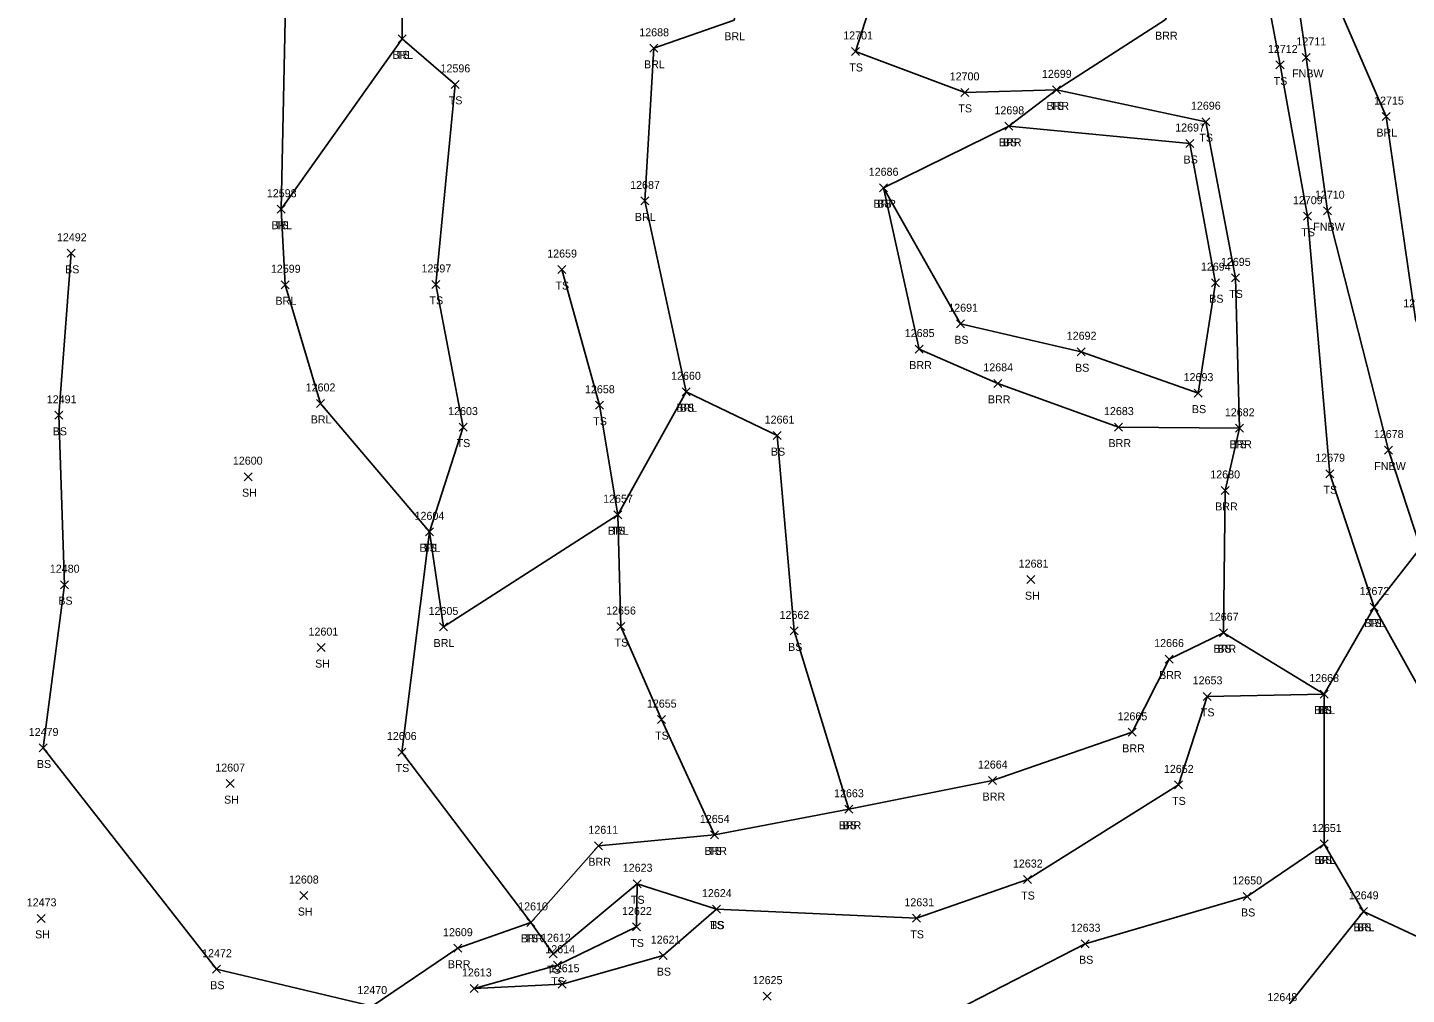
# Model space of a CAD drawing. Extents: x 1482574 to 1485769, y 580696 to 595649.
# Drawn here: x 1482958.9 to 1483303.5, y 583856.2 to 584097.9 of the extents above; entities that cross this region are included whole.
import ezdxf

# ---------------------------------------------------------------- set-up
doc = ezdxf.new("R2010")
doc.units = 0
for name, color, linetype in [('L_A', 7, 'Continuous'), ('L_I', 7, 'Continuous'), ('L_TIC', 7, 'Continuous'), ('LABL', 7, 'Continuous'), ('LELB', 7, 'Continuous'), ('LFNC', 7, 'Continuous')]:
    doc.layers.add(name, color=color, linetype=linetype)

msp = doc.modelspace()

# ---------------------------------------------------------------- linework, layer by layer
at = {"layer": 'L_TIC'}
for points in [[(1483051.5, 584094.05), (1483053.5, 584096.05)], [(1483053.5, 584094.05), (1483051.5, 584096.05)], [(1483051.5, 584094.05), (1483053.5, 584096.05)], [(1483053.5, 584094.05), (1483051.5, 584096.05)], [(1483114.38, 584091.69), (1483116.38, 584093.69)], [(1483116.38, 584091.69), (1483114.38, 584093.69)], [(1483164.82, 584090.91), (1483166.82, 584092.91)], [(1483166.82, 584090.91), (1483164.82, 584092.91)], [(1483277.43, 584089.4), (1483279.43, 584091.4)], [(1483279.43, 584089.4), (1483277.43, 584091.4)], [(1483270.88, 584087.53), (1483272.88, 584089.53)], [(1483272.88, 584087.53), (1483270.88, 584089.53)], [(1483064.72, 584082.68), (1483066.72, 584084.68)], [(1483066.72, 584082.68), (1483064.72, 584084.68)], [(1483192.09, 584080.68), (1483194.09, 584082.68)], [(1483194.09, 584080.68), (1483192.09, 584082.68)], [(1483215.03, 584081.31), (1483217.03, 584083.31)], [(1483217.03, 584081.31), (1483215.03, 584083.31)], [(1483215.03, 584081.31), (1483217.03, 584083.31)], [(1483217.03, 584081.31), (1483215.03, 584083.31)], [(1483203.15, 584072.2), (1483205.15, 584074.2)], [(1483205.15, 584072.2), (1483203.15, 584074.2)], [(1483203.15, 584072.2), (1483205.15, 584074.2)], [(1483205.15, 584072.2), (1483203.15, 584074.2)], [(1483252.31, 584073.35), (1483254.31, 584075.35)], [(1483254.31, 584073.35), (1483252.31, 584075.35)], [(1483297.43, 584074.62), (1483299.43, 584076.62)], [(1483299.43, 584074.62), (1483297.43, 584076.62)], [(1483248.33, 584067.9), (1483250.33, 584069.9)], [(1483250.33, 584067.9), (1483248.33, 584069.9)], [(1483171.79, 584056.84), (1483173.79, 584058.84)], [(1483173.79, 584056.84), (1483171.79, 584058.84)], [(1483171.79, 584056.84), (1483173.79, 584058.84)], [(1483173.79, 584056.84), (1483171.79, 584058.84)], [(1483021.26, 584051.48), (1483023.26, 584053.48)], [(1483023.26, 584051.48), (1483021.26, 584053.48)], [(1483021.26, 584051.48), (1483023.26, 584053.48)], [(1483023.26, 584051.48), (1483021.26, 584053.48)], [(1483112.11, 584053.55), (1483114.11, 584055.55)], [(1483114.11, 584053.55), (1483112.11, 584055.55)], [(1483282.71, 584051.11), (1483284.71, 584053.11)], [(1483284.71, 584051.11), (1483282.71, 584053.11)], [(1483277.78, 584049.73), (1483279.78, 584051.73)], [(1483279.78, 584049.73), (1483277.78, 584051.73)], [(1482968.8, 584040.46), (1482970.8, 584042.46)], [(1482970.8, 584040.46), (1482968.8, 584042.46)], [(1483091.39, 584036.4), (1483093.39, 584038.4)], [(1483093.39, 584036.4), (1483091.39, 584038.4)], [(1483259.75, 584034.33), (1483261.75, 584036.33)], [(1483261.75, 584034.33), (1483259.75, 584036.33)], [(1483022.28, 584032.6), (1483024.28, 584034.6)], [(1483024.28, 584032.6), (1483022.28, 584034.6)], [(1483059.92, 584032.68), (1483061.92, 584034.68)], [(1483061.92, 584032.68), (1483059.92, 584034.68)], [(1483254.75, 584033.12), (1483256.75, 584035.12)], [(1483256.75, 584033.12), (1483254.75, 584035.12)], [(1483191.04, 584022.86), (1483193.04, 584024.86)], [(1483193.04, 584022.86), (1483191.04, 584024.86)], [(1483180.74, 584016.53), (1483182.74, 584018.53)], [(1483182.74, 584016.53), (1483180.74, 584018.53)], [(1483221.22, 584015.86), (1483223.22, 584017.86)], [(1483223.22, 584015.86), (1483221.22, 584017.86)], [(1483200.38, 584007.96), (1483202.38, 584009.96)], [(1483202.38, 584007.96), (1483200.38, 584009.96)], [(1483031.09, 584002.94), (1483033.09, 584004.94)], [(1483033.09, 584002.94), (1483031.09, 584004.94)], [(1483100.82, 584002.49), (1483102.82, 584004.49)], [(1483102.82, 584002.49), (1483100.82, 584004.49)], [(1483122.47, 584005.85), (1483124.47, 584007.85)], [(1483124.47, 584005.85), (1483122.47, 584007.85)], [(1483122.47, 584005.85), (1483124.47, 584007.85)], [(1483124.47, 584005.85), (1483122.47, 584007.85)], [(1483250.42, 584005.52), (1483252.42, 584007.52)], [(1483252.42, 584005.52), (1483250.42, 584007.52)], [(1482965.7, 583999.97), (1482967.7, 584001.97)], [(1482967.7, 583999.97), (1482965.7, 584001.97)], [(1483066.7, 583997.03), (1483068.7, 583999.03)], [(1483068.7, 583997.03), (1483066.7, 583999.03)], [(1483230.52, 583997.03), (1483232.52, 583999.03)], [(1483232.52, 583997.03), (1483230.52, 583999.03)], [(1483260.72, 583996.73), (1483262.72, 583998.73)], [(1483262.72, 583996.73), (1483260.72, 583998.73)], [(1483260.72, 583996.73), (1483262.72, 583998.73)], [(1483262.72, 583996.73), (1483260.72, 583998.73)], [(1483145.2, 583994.9), (1483147.2, 583996.9)], [(1483147.2, 583994.9), (1483145.2, 583996.9)], [(1483297.96, 583991.29), (1483299.96, 583993.29)], [(1483299.96, 583991.29), (1483297.96, 583993.29)], [(1483283.34, 583985.38), (1483285.34, 583987.38)], [(1483285.34, 583985.38), (1483283.34, 583987.38)], [(1483012.98, 583984.64), (1483014.98, 583986.64)], [(1483014.98, 583984.64), (1483012.98, 583986.64)], [(1483257.19, 583981.2), (1483259.19, 583983.2)], [(1483259.19, 583981.2), (1483257.19, 583983.2)], [(1483105.36, 583975.13), (1483107.36, 583977.13)], [(1483107.36, 583975.13), (1483105.36, 583977.13)], [(1483105.36, 583975.13), (1483107.36, 583977.13)], [(1483107.36, 583975.13), (1483105.36, 583977.13)], [(1483058.3, 583970.86), (1483060.3, 583972.86)], [(1483060.3, 583970.86), (1483058.3, 583972.86)], [(1483058.3, 583970.86), (1483060.3, 583972.86)], [(1483060.3, 583970.86), (1483058.3, 583972.86)], [(1483208.64, 583958.91), (1483210.64, 583960.91)], [(1483210.64, 583958.91), (1483208.64, 583960.91)], [(1482967.12, 583957.64), (1482969.12, 583959.64)], [(1482969.12, 583957.64), (1482967.12, 583959.64)], [(1483294.4, 583952.05), (1483296.4, 583954.05)], [(1483296.4, 583952.05), (1483294.4, 583954.05)], [(1483294.4, 583952.05), (1483296.4, 583954.05)], [(1483296.4, 583952.05), (1483294.4, 583954.05)], [(1483061.8, 583947.08), (1483063.8, 583949.08)], [(1483063.8, 583947.08), (1483061.8, 583949.08)], [(1483106.16, 583947.18), (1483108.16, 583949.18)], [(1483108.16, 583947.18), (1483106.16, 583949.18)], [(1483149.49, 583946.09), (1483151.49, 583948.09)], [(1483151.49, 583946.09), (1483149.49, 583948.09)], [(1483256.77, 583945.64), (1483258.77, 583947.64)], [(1483258.77, 583945.64), (1483256.77, 583947.64)], [(1483256.77, 583945.64), (1483258.77, 583947.64)], [(1483258.77, 583945.64), (1483256.77, 583947.64)], [(1483031.24, 583941.92), (1483033.24, 583943.92)], [(1483033.24, 583941.92), (1483031.24, 583943.92)], [(1483243.17, 583939.06), (1483245.17, 583941.06)], [(1483245.17, 583939.06), (1483243.17, 583941.06)], [(1483281.88, 583930.31), (1483283.88, 583932.31)], [(1483283.88, 583930.31), (1483281.88, 583932.31)], [(1483281.88, 583930.31), (1483283.88, 583932.31)], [(1483283.88, 583930.31), (1483281.88, 583932.31)], [(1483281.88, 583930.31), (1483283.88, 583932.31)], [(1483283.88, 583930.31), (1483281.88, 583932.31)], [(1483252.69, 583929.74), (1483254.69, 583931.74)], [(1483254.69, 583929.74), (1483252.69, 583931.74)], [(1483116.29, 583923.93), (1483118.29, 583925.93)], [(1483118.29, 583923.93), (1483116.29, 583925.93)], [(1483233.96, 583920.75), (1483235.96, 583922.75)], [(1483235.96, 583920.75), (1483233.96, 583922.75)], [(1482961.75, 583916.84), (1482963.75, 583918.84)], [(1482963.75, 583916.84), (1482961.75, 583918.84)], [(1483051.44, 583915.83), (1483053.44, 583917.83)], [(1483053.44, 583915.83), (1483051.44, 583917.83)], [(1483008.5, 583907.93), (1483010.5, 583909.93)], [(1483010.5, 583907.93), (1483008.5, 583909.93)], [(1483199.06, 583908.69), (1483201.06, 583910.69)], [(1483201.06, 583908.69), (1483199.06, 583910.69)], [(1483245.5, 583907.61), (1483247.5, 583909.61)], [(1483247.5, 583907.61), (1483245.5, 583909.61)], [(1483163.11, 583901.52), (1483165.11, 583903.52)], [(1483165.11, 583901.52), (1483163.11, 583903.52)], [(1483163.11, 583901.52), (1483165.11, 583903.52)], [(1483165.11, 583901.52), (1483163.11, 583903.52)], [(1483100.53, 583892.39), (1483102.53, 583894.39)], [(1483102.53, 583892.39), (1483100.53, 583894.39)], [(1483129.52, 583895.11), (1483131.52, 583897.11)], [(1483131.52, 583895.11), (1483129.52, 583897.11)], [(1483129.52, 583895.11), (1483131.52, 583897.11)], [(1483131.52, 583895.11), (1483129.52, 583897.11)], [(1483281.93, 583892.84), (1483283.93, 583894.84)], [(1483283.93, 583892.84), (1483281.93, 583894.84)], [(1483281.93, 583892.84), (1483283.93, 583894.84)], [(1483283.93, 583892.84), (1483281.93, 583894.84)], [(1483110.25, 583882.9), (1483112.25, 583884.9)], [(1483112.25, 583882.9), (1483110.25, 583884.9)], [(1483110.25, 583882.9), (1483112.25, 583884.9)], [(1483112.25, 583882.9), (1483110.25, 583884.9)], [(1483207.77, 583883.96), (1483209.77, 583885.96)], [(1483209.77, 583883.96), (1483207.77, 583885.96)], [(1483026.92, 583879.96), (1483028.92, 583881.96)], [(1483028.92, 583879.96), (1483026.92, 583881.96)], [(1483262.68, 583879.73), (1483264.68, 583881.73)], [(1483264.68, 583879.73), (1483262.68, 583881.73)], [(1483130.04, 583876.56), (1483132.04, 583878.56)], [(1483132.04, 583876.56), (1483130.04, 583878.56)], [(1483130.04, 583876.56), (1483132.04, 583878.56)], [(1483132.04, 583876.56), (1483130.04, 583878.56)], [(1483291.72, 583876.01), (1483293.72, 583878.01)], [(1483293.72, 583876.01), (1483291.72, 583878.01)], [(1483291.72, 583876.01), (1483293.72, 583878.01)], [(1483293.72, 583876.01), (1483291.72, 583878.01)], [(1482961.26, 583874.25), (1482963.26, 583876.25)], [(1482963.26, 583874.25), (1482961.26, 583876.25)], [(1483083.65, 583873.25), (1483085.65, 583875.25)], [(1483085.65, 583873.25), (1483083.65, 583875.25)], [(1483083.65, 583873.25), (1483085.65, 583875.25)], [(1483085.65, 583873.25), (1483083.65, 583875.25)], [(1483110.09, 583872.1), (1483112.09, 583874.1)], [(1483112.09, 583872.1), (1483110.09, 583874.1)], [(1483180.07, 583874.27), (1483182.07, 583876.27)], [(1483182.07, 583874.27), (1483180.07, 583876.27)], [(1483065.43, 583866.8), (1483067.43, 583868.8)], [(1483067.43, 583866.8), (1483065.43, 583868.8)], [(1483089.27, 583865.42), (1483091.27, 583867.42)], [(1483091.27, 583865.42), (1483089.27, 583867.42)], [(1483116.68, 583864.94), (1483118.68, 583866.94)], [(1483118.68, 583864.94), (1483116.68, 583866.94)], [(1483222.22, 583867.91), (1483224.22, 583869.91)], [(1483224.22, 583867.91), (1483222.22, 583869.91)], [(1483005.09, 583861.55), (1483007.09, 583863.55)], [(1483007.09, 583861.55), (1483005.09, 583863.55)], [(1483090.34, 583862.55), (1483092.34, 583864.55)], [(1483092.34, 583862.55), (1483090.34, 583864.55)], [(1483091.46, 583857.8), (1483093.46, 583859.8)], [(1483093.46, 583857.8), (1483091.46, 583859.8)], [(1483069.5, 583856.73), (1483071.5, 583858.73)], [(1483071.5, 583856.73), (1483069.5, 583858.73)], [(1483069.5, 583856.73), (1483071.5, 583858.73)], [(1483071.5, 583856.73), (1483069.5, 583858.73)], [(1483142.74, 583854.82), (1483144.74, 583856.82)], [(1483144.74, 583854.82), (1483142.74, 583856.82)]]:
    msp.add_lwpolyline(points, dxfattribs=at)
at = {"layer": 'LABL'}
for points in [[(1483394.52, 583701.54), (1483378.78, 583697.63), (1483343.29, 583703.14), (1483301.67, 583712.41), (1483293.63, 583734.31), (1483276.51, 583774.78), (1483276.19, 583792.36), (1483259.44, 583835.5), (1483272.38, 583851.57), (1483292.72, 583877.01), (1483282.93, 583893.84), (1483282.88, 583931.31), (1483295.4, 583953.05), (1483307.02, 583967.87), (1483326.97, 583980.82), (1483315.05, 584002.21), (1483305.71, 584025), (1483298.43, 584075.62), (1483282.46, 584112.42), (1483271.73, 584136.29), (1483267.64, 584172.46), (1483257.72, 584213.12), (1483243.91, 584266.28)], [(1483044.98, 583853.34), (1483066.43, 583867.8), (1483084.65, 583874.25), (1483101.53, 583893.39), (1483130.52, 583896.11), (1483164.11, 583902.52), (1483200.06, 583909.69), (1483234.96, 583921.75), (1483244.17, 583940.06), (1483257.77, 583946.64), (1483258.19, 583982.2), (1483261.72, 583997.73), (1483231.52, 583998.03), (1483201.38, 584008.96), (1483181.74, 584017.53), (1483172.79, 584057.84), (1483204.15, 584073.2), (1483216.03, 584082.31), (1483243.18, 584099.85), (1483262.97, 584135.62), (1483234.53, 584171.76), (1483233.88, 584217.15), (1483219.08, 584259.97)], [(1483057.11, 584211.02), (1483054.06, 584163.09), (1483052.64, 584119.48), (1483052.5, 584095.05), (1483022.26, 584052.48), (1483023.28, 584033.6), (1483032.09, 584003.94), (1483059.3, 583971.86), (1483062.8, 583948.08), (1483106.36, 583976.13), (1483123.47, 584006.85), (1483113.11, 584054.55), (1483115.38, 584092.69), (1483135.45, 584099.72), (1483142.7, 584134.25), (1483152.38, 584162.57), (1483171.47, 584172.92), (1483200.78, 584149.59), (1483214.37, 584188.54), (1483202.63, 584225.51), (1483193.55, 584251.93)]]:
    msp.add_lwpolyline(points, dxfattribs=at)
at = {"layer": 'LELB'}
for points in [[(1483327.15, 583912.94), (1483307.21, 583931.78), (1483295.4, 583953.05), (1483284.34, 583986.38), (1483278.78, 584050.73), (1483271.88, 584088.53), (1483262.97, 584135.62), (1483250.74, 584175.2), (1483245.43, 584214.92), (1483226.87, 584260.44)], [(1483018.42, 584194.37), (1483028.21, 584159.02), (1483023.59, 584115.61), (1483022.26, 584052.48)], [(1483261.72, 583997.73), (1483260.75, 584035.33), (1483253.31, 584074.35), (1483216.03, 584082.31), (1483193.09, 584081.68), (1483165.82, 584091.91), (1483177.97, 584129.74), (1483200.78, 584149.59)], [(1483052.5, 584095.05), (1483065.72, 584083.68), (1483060.92, 584033.68), (1483067.7, 583998.03), (1483059.3, 583971.86), (1483052.44, 583916.83), (1483084.65, 583874.25), (1483090.27, 583866.42), (1483111.25, 583883.9)], [(1483172.79, 584057.84), (1483192.04, 584023.86), (1483222.22, 584016.86), (1483251.42, 584006.52), (1483255.75, 584034.12), (1483249.33, 584068.9), (1483204.15, 584073.2)], [(1483044.98, 583853.34), (1483006.09, 583862.55), (1482962.75, 583917.84), (1482968.12, 583958.64), (1482966.7, 584000.97), (1482969.8, 584041.46)], [(1483130.52, 583896.11), (1483117.29, 583924.93), (1483107.16, 583948.18), (1483106.36, 583976.13), (1483101.82, 584003.49), (1483092.39, 584037.4)], [(1483123.47, 584006.85), (1483146.2, 583995.9), (1483150.49, 583947.09), (1483164.11, 583902.52)], [(1483257.77, 583946.64), (1483282.88, 583931.31)], [(1483070.5, 583857.73), (1483091.34, 583863.55), (1483111.09, 583873.1), (1483111.25, 583883.9), (1483131.04, 583877.56), (1483181.07, 583875.27), (1483208.77, 583884.96), (1483246.5, 583908.61), (1483253.69, 583930.74), (1483282.88, 583931.31)], [(1483091.98, 583806.25), (1483127.85, 583815.15), (1483150.26, 583834.12), (1483185.31, 583849.4), (1483223.22, 583868.91), (1483263.68, 583880.73), (1483282.93, 583893.84)], [(1483070.5, 583857.73), (1483092.46, 583858.8), (1483117.68, 583865.94), (1483131.04, 583877.56)], [(1483292.72, 583877.01), (1483322.87, 583862.92), (1483336.72, 583832.43), (1483340.67, 583821.28), (1483369.1, 583785.75)]]:
    msp.add_lwpolyline(points, dxfattribs=at)
at = {"layer": 'LFNC'}
msp.add_lwpolyline([(1483311.72, 583943.46), (1483307.02, 583967.87), (1483298.96, 583992.29), (1483283.71, 584052.11), (1483278.43, 584090.4), (1483271.73, 584136.29), (1483261.03, 584170.78), (1483252.7, 584212.9), (1483234.42, 584264.26)], dxfattribs=at)

# ---------------------------------------------------------------- texts
at = {"layer": 'L_A'}
for s, p in [('BRL', (1483133, 584094.72)), ('BRR', (1483240.66, 584094.85)), ('BRL', (1483050.04, 584090.05)), ('TS', (1483050.91, 584090.05)), ('BRL', (1483112.93, 584087.69)), ('TS', (1483164.23, 584086.91)), ('FNBW', (1483274.9, 584085.4)), ('TS', (1483270.29, 584083.53)), ('TS', (1483064.13, 584078.68)), ('TS', (1483191.5, 584076.68)), ('BRR', (1483213.51, 584077.31)), ('TS', (1483214.44, 584077.31)), ('BRR', (1483201.64, 584068.2)), ('BS', (1483202.59, 584068.2)), ('TS', (1483251.72, 584069.35)), ('BRL', (1483295.97, 584070.62)), ('BS', (1483247.77, 584063.9)), ('BRR', (1483170.27, 584052.84)), ('BS', (1483171.23, 584052.84)), ('BRL', (1483019.8, 584047.48)), ('TS', (1483020.67, 584047.48)), ('BRL', (1483110.65, 584049.55)), ('TS', (1483277.19, 584045.73)), ('FNBW', (1483280.19, 584047.11)), ('BS', (1482968.24, 584036.46)), ('TS', (1483090.8, 584032.4)), ('TS', (1483259.16, 584030.33)), ('BRL', (1483020.82, 584028.6)), ('TS', (1483059.33, 584028.68)), ('BS', (1483254.19, 584029.12)), ('BS', (1483190.48, 584018.86)), ('BRR', (1483179.23, 584012.53)), ('BS', (1483220.66, 584011.86)), ('BRR', (1483198.87, 584003.96)), ('BRL', (1483121.01, 584001.85)), ('BS', (1483121.91, 584001.85)), ('BS', (1483249.86, 584001.52)), ('BS', (1482965.14, 583995.97)), ('BRL', (1483029.64, 583998.94)), ('TS', (1483100.23, 583998.49)), ('TS', (1483066.1, 583993.03)), ('BRR', (1483229.01, 583993.03)), ('BRR', (1483259.21, 583992.73)), ('TS', (1483260.13, 583992.73)), ('BS', (1483144.64, 583990.9)), ('FNBW', (1483295.44, 583987.29)), ('SH', (1483012.47, 583980.64)), ('TS', (1483282.75, 583981.38)), ('BRR', (1483255.67, 583977.2)), ('BRL', (1483103.9, 583971.13)), ('TS', (1483104.77, 583971.13)), ('BRL', (1483056.85, 583966.86)), ('TS', (1483057.71, 583966.86)), ('SH', (1483208.13, 583954.91)), ('BS', (1482966.56, 583953.64)), ('BRL', (1483292.94, 583948.05)), ('TS', (1483293.81, 583948.05)), ('BRL', (1483060.35, 583943.08)), ('TS', (1483105.57, 583943.18)), ('BS', (1483148.94, 583942.09)), ('BRR', (1483255.26, 583941.64)), ('BS', (1483256.22, 583941.64)), ('SH', (1483030.73, 583937.92)), ('BRR', (1483241.66, 583935.06)), ('TS', (1483252.1, 583925.74)), ('BRL', (1483280.42, 583926.31)), ('TS', (1483281.29, 583926.31)), ('BS', (1483281.32, 583926.31)), ('TS', (1483115.7, 583919.93)), ('BRR', (1483232.45, 583916.75)), ('BS', (1482961.2, 583912.84)), ('TS', (1483050.85, 583911.83)), ('SH', (1483007.98, 583903.93)), ('BRR', (1483197.55, 583904.69)), ('TS', (1483244.91, 583903.61)), ('BRR', (1483161.6, 583897.52)), ('BS', (1483162.55, 583897.52)), ('BRR', (1483128.01, 583891.11)), ('TS', (1483128.93, 583891.11)), ('BRL', (1483280.48, 583888.84)), ('BS', (1483281.37, 583888.84)), ('BRR', (1483099.02, 583888.39)), ('TS', (1483109.66, 583878.9)), ('TS', (1483109.66, 583878.9)), ('TS', (1483207.18, 583879.96)), ('SH', (1483026.41, 583875.96)), ('BS', (1483262.13, 583875.73)), ('TS', (1483129.45, 583872.56)), ('BS', (1483129.49, 583872.56)), ('BRL', (1483290.27, 583872.01)), ('BS', (1483291.16, 583872.01)), ('SH', (1482960.75, 583870.25)), ('BRR', (1483082.13, 583869.25)), ('TS', (1483083.06, 583869.25)), ('TS', (1483109.5, 583868.1)), ('TS', (1483179.48, 583870.27)), ('BRR', (1483063.91, 583862.8)), ('TS', (1483088.68, 583861.42)), ('BS', (1483221.66, 583863.91)), ('TS', (1483089.75, 583858.55)), ('BS', (1483116.12, 583860.94)), ('BS', (1483004.53, 583857.55))]:
    msp.add_text(s, height=2, dxfattribs=at).set_placement(p)
at = {"layer": 'L_I'}
for s, p in [('12688', (1483111.75, 584095.69)), ('12701', (1483162.72, 584094.91)), ('12711', (1483275.97, 584093.4)), ('12712', (1483268.85, 584091.53)), ('12596', (1483062.08, 584086.68)), ('12699', (1483212.38, 584085.31)), ('12699', (1483212.38, 584085.31)), ('12700', (1483189.33, 584084.68)), ('12715', (1483295.4, 584078.62)), ('12698', (1483200.51, 584076.2)), ('12698', (1483200.51, 584076.2)), ('12696', (1483249.62, 584077.35)), ('12697', (1483245.69, 584071.9)), ('12686', (1483169.09, 584060.84)), ('12686', (1483169.09, 584060.84)), ('12598', (1483018.67, 584055.48)), ('12598', (1483018.67, 584055.48)), ('12687', (1483109.47, 584057.55)), ('12710', (1483280.6, 584055.11)), ('12709', (1483275.1, 584053.73)), ('12492', (1482966.21, 584044.46)), ('12659', (1483088.74, 584040.4)), ('12694', (1483252.11, 584037.12)), ('12695', (1483257.11, 584038.33)), ('12599', (1483019.68, 584036.6)), ('12597', (1483057.33, 584036.68)), ('12691', (1483188.97, 584026.86)), ('12714', (1483302.69, 584028)), ('12685', (1483178.1, 584020.53)), ('12692', (1483218.58, 584019.86)), ('12660', (1483119.7, 584009.85)), ('12660', (1483119.7, 584009.85)), ('12684', (1483197.74, 584011.96)), ('12693', (1483247.79, 584009.52)), ('12602', (1483028.38, 584006.94)), ('12658', (1483098.18, 584006.49)), ('12491', (1482963.67, 584003.97)), ('12603', (1483063.98, 584001.03)), ('12683', (1483227.89, 584001.03)), ('12682', (1483258.09, 584000.73)), ('12682', (1483258.09, 584000.73)), ('12661', (1483143.08, 583998.9)), ('12678', (1483295.33, 583995.29)), ('12679', (1483280.69, 583989.38)), ('12600', (1483010.18, 583988.64)), ('12680', (1483254.46, 583985.2)), ('12657', (1483102.72, 583979.13)), ('12657', (1483102.72, 583979.13)), ('12604', (1483055.59, 583974.86)), ('12604', (1483055.59, 583974.86)), ('12480', (1482964.44, 583961.64)), ('12681', (1483206.57, 583962.91)), ('12672', (1483291.76, 583956.05)), ('12672', (1483291.76, 583956.05)), ('12605', (1483059.09, 583951.08)), ('12656', (1483103.47, 583951.18)), ('12662', (1483146.81, 583950.09)), ('12667', (1483254.09, 583949.64)), ('12667', (1483254.09, 583949.64)), ('12601', (1483029.09, 583945.92)), ('12666', (1483240.43, 583943.06)), ('12653', (1483250.05, 583933.74)), ('12668', (1483279.19, 583934.31)), ('12668', (1483279.19, 583934.31)), ('12668', (1483279.19, 583934.31)), ('12655', (1483113.65, 583927.93)), ('12665', (1483231.28, 583924.75)), ('12479', (1482959.16, 583920.84)), ('12606', (1483048.67, 583919.83)), ('12607', (1483005.78, 583911.93)), ('12664', (1483196.37, 583912.69)), ('12652', (1483242.86, 583911.61)), ('12663', (1483160.43, 583905.52)), ('12663', (1483160.43, 583905.52)), ('12654', (1483126.88, 583899.11)), ('12654', (1483126.88, 583899.11)), ('12611', (1483099.03, 583896.39)), ('12651', (1483279.86, 583896.84)), ('12651', (1483279.86, 583896.84)), ('12623', (1483107.62, 583886.9)), ('12623', (1483107.62, 583886.9)), ('12632', (1483205.13, 583887.96)), ('12608', (1483024.2, 583883.96)), ('12650', (1483259.96, 583883.73)), ('12624', (1483127.41, 583880.56)), ('12624', (1483127.41, 583880.56)), ('12649', (1483289.08, 583880.01)), ('12649', (1483289.08, 583880.01)), ('12473', (1482958.67, 583878.25)), ('12610', (1483081.49, 583877.25)), ('12610', (1483081.49, 583877.25)), ('12622', (1483107.45, 583876.1)), ('12631', (1483178, 583878.27)), ('12633', (1483219.58, 583871.91)), ('12609', (1483062.7, 583870.8)), ('12612', (1483087.2, 583869.42)), ('12621', (1483114.61, 583868.94)), ('12472', (1483002.5, 583865.55)), ('12614', (1483088.27, 583866.55)), ('12615', (1483089.39, 583861.8)), ('12613', (1483067.43, 583860.73)), ('12613', (1483067.43, 583860.73)), ('12625', (1483140.1, 583858.82)), ('12470', (1483041.31, 583856.34)), ('12470', (1483041.31, 583856.34)), ('12470', (1483041.31, 583856.34)), ('12648', (1483268.74, 583854.57)), ('12648', (1483268.74, 583854.57))]:
    msp.add_text(s, height=2, dxfattribs=at).set_placement(p)

doc.saveas('drawing.dxf')
